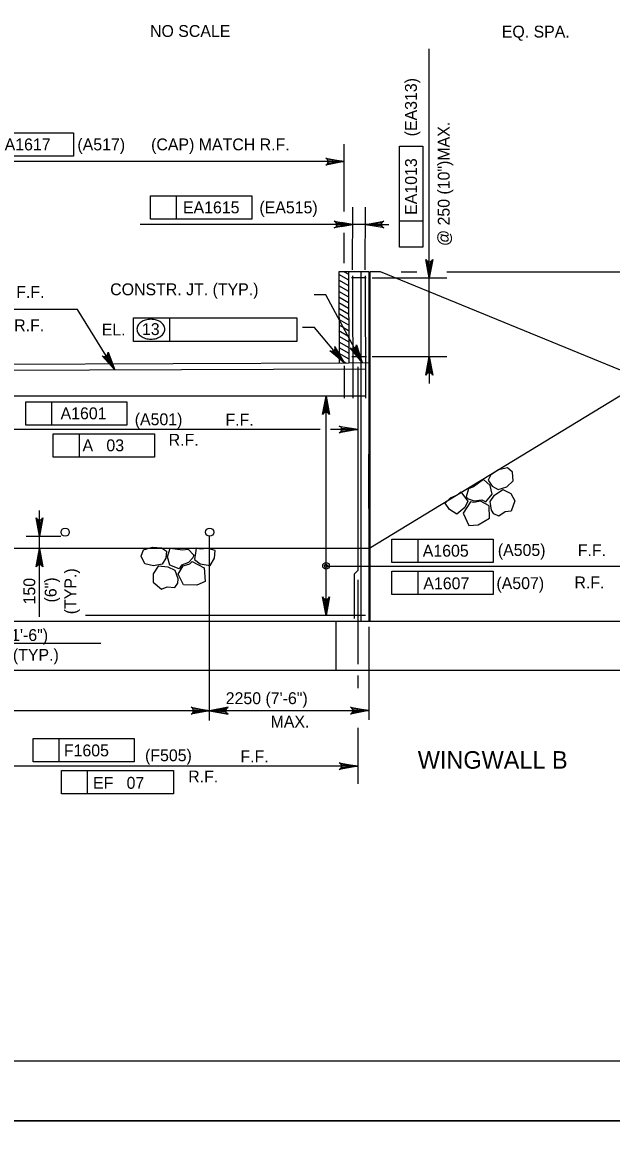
# Model space of a CAD drawing. Extents: x 638340 to 640241, y 295465 to 298435.
# Drawn here: x 638812.7 to 638961.4, y 297834 to 298118.7 of the extents above; entities that cross this region are included whole.
import ezdxf

# ---------------------------------------------------------------- set-up
doc = ezdxf.new("R2010")
doc.units = 0
for name, color, linetype in [('10', 7, 'Continuous'), ('2', 7, 'Continuous'), ('3', 7, 'Continuous'), ('4', 7, 'Continuous'), ('5', 7, 'Continuous'), ('PLT-BNDY', 7, 'Continuous')]:
    doc.layers.add(name, color=color, linetype=linetype)

# ---------------------------------------------------------------- blocks, each defined once
blk = doc.blocks.new('ROCK')
at = {"layer": '4'}
for points in [[(2.36725, 1.088), (2.2065, 0.82625), (2.378625, 0.506625), (2.66975, 0.3095), (3.128875, 0.403375), (3.48475, 0.6775), (3.4915, 1.123375), (3.25625, 1.36725), (2.783625, 1.308375)], [(1.10175, -0.02725), (1.4015, -0.159125), (1.78825, -0.148875), (1.980875, -0.266), (2.343375, 0.09475), (2.27875, 0.5505), (1.969375, 0.883), (1.4225, 0.553625), (1.152875, 0.479), (1.0105, 0.082)], [(0.74675, 0.359875), (0.882, 0.16), (1.072875, -0.144), (0.892, -0.457375), (0.448125, -0.758625), (0.1, -0.49325), (-0.095, -0.146375), (0.202875, 0.1025), (0.579125, 0.219875)], [(2.231375, -0.71725), (2.2025, -0.266375), (2.45475, 0.037125), (2.9085, 0.28875), (3.2995, 0.047625), (3.46875, -0.344), (3.231625, -0.855), (2.92, -0.860375), (2.5765, -1.054625), (2.340375, -0.904375)], [(1.2085, -0.192875), (0.778375, -0.737625), (1.008375, -1.391375), (1.48725, -1.396875), (2.09825, -1.106625), (2.133375, -0.486375), (1.723125, -0.203375), (1.37425, -0.239875)]]:
    blk.add_lwpolyline(points, close=True, dxfattribs=at)

msp = doc.modelspace()

# ---------------------------------------------------------------- linework, layer by layer
at = {"layer": '10'}
for p, q in [((638892.51, 298055.19), (638894.99, 298053.76)), ((638892.52, 298053.77), (638894.99, 298052.33)), ((638892.55, 298055.78), (638892.62, 298032.82)), ((638900.19, 298055.78), (638892.55, 298055.78)), ((638893.95, 298055.78), (638894.98, 298055.18)), ((638895.03, 298055.78), (638895.09, 298032.83)), ((638898.1, 298055.78), (638898.17, 297967.5)), ((638900.19, 298055.78), (638900.19, 297967.5)), ((638900.42, 298055.78), (638900.42, 297967.5)), ((638903.08, 298055.78), (638900.42, 298055.78)), ((638967.01, 298029.64), (638903.08, 298055.78)), ((638892.52, 298052.34), (638895, 298050.91)), ((638892.53, 298050.92), (638895.01, 298049.48)), ((638892.54, 298049.49), (638895.02, 298048.06)), ((638892.54, 298048.07), (638895.02, 298046.63)), ((638892.55, 298046.64), (638895.03, 298045.21)), ((638892.56, 298045.22), (638895.04, 298043.78)), ((638892.57, 298043.79), (638892.63, 298043.76)), ((638892.57, 298042.37), (638893.72, 298041.7)), ((638892.63, 298043.76), (638895.04, 298042.36)), ((638892.58, 298040.94), (638894.81, 298039.65)), ((638892.59, 298039.52), (638895.07, 298038.09)), ((638893.72, 298041.7), (638895.05, 298040.94)), ((638894.81, 298039.65), (638895.06, 298039.51)), ((638892.59, 298038.09), (638895.07, 298036.66)), ((638892.6, 298036.67), (638895.08, 298035.24)), ((638892.61, 298035.24), (638895.09, 298033.81)), ((638892.62, 298033.82), (638894.33, 298032.83)), ((638678.04, 298031.91), (638895.09, 298032.83)), ((638895.09, 298032.83), (638900.31, 298032.86)), ((638900.19, 297985.96), (638967.01, 298026.56)), ((638896.73, 297985.96), (638687.36, 297985.96)), ((638900.31, 297985.96), (638896.73, 297985.96)), ((638821.97, 297967.5), (638765.75, 297967.5)), ((638970.09, 297967.5), (638821.97, 297967.5)), ((638891.83, 297967.5), (638891.83, 297955.2)), ((638588.85, 297955.2), (638970.09, 297955.2))]:
    msp.add_line(p, q, dxfattribs=at)
at = {"layer": '2'}
msp.add_line((639261.46, 297856.46), (638475.46, 297856.46), dxfattribs=at)
at = {"layer": '3'}
for p, q in [((638915.41, 298054.24), (638915.41, 298112.07)), ((638800.02, 298090.86), (638825.55, 298090.86)), ((638825.55, 298090.86), (638825.55, 298084.95)), ((638893.94, 298071.03), (638893.94, 298088.03)), ((638825.55, 298084.95), (638800.02, 298084.95)), ((638907.88, 298061.98), (638907.88, 298087.52)), ((638907.88, 298087.52), (638913.79, 298087.52)), ((638913.79, 298087.52), (638913.79, 298061.98)), ((638893.94, 298083.6), (638788.91, 298083.6)), ((638845.03, 298074.96), (638870.57, 298074.96)), ((638845.03, 298069.05), (638845.03, 298074.96)), ((638851.63, 298069.05), (638851.63, 298074.96)), ((638870.57, 298074.96), (638870.57, 298069.05)), ((638896.05, 298056.29), (638896.12, 298072.14)), ((638899.22, 298056.29), (638899.28, 298072.14)), ((638872.14, 298067.71), (638842.45, 298067.71)), ((638870.57, 298069.05), (638845.03, 298069.05)), ((638896.1, 298067.71), (638865.48, 298067.71)), ((638899.28, 298067.71), (638896.12, 298067.71)), ((638899.27, 298067.71), (638905.19, 298067.71)), ((638913.79, 298068.58), (638907.88, 298068.58)), ((638893.94, 298057.94), (638893.94, 298065.59)), ((638913.79, 298061.98), (638907.88, 298061.98)), ((638915.41, 298057.19), (638915.41, 298060.15)), ((638900.96, 298054.24), (638919.84, 298054.24)), ((638908.34, 298055.78), (638912.28, 298055.78)), ((638915.41, 298033.44), (638915.41, 298054.24)), ((638919.82, 298055.78), (639052, 298055.78)), ((638889.31, 298049.98), (638886.36, 298049.98)), ((638898.44, 298032.85), (638889.31, 298049.98)), ((638826.56, 298046.29), (638761.27, 298046.29)), ((638836.02, 298031.05), (638826.56, 298046.29)), ((638840.74, 298044.12), (638849.92, 298044.12)), ((638840.74, 298038.22), (638840.74, 298044.12)), ((638849.92, 298038.22), (638849.92, 298044.12)), ((638849.92, 298044.12), (638881.95, 298044.12)), ((638881.95, 298044.12), (638881.95, 298038.22)), ((638886.4, 298041.76), (638883.44, 298041.76)), ((638893.95, 298032.83), (638886.4, 298041.76)), ((638881.95, 298038.22), (638840.74, 298038.22)), ((638900.96, 298034.38), (638919.84, 298034.38)), ((638915.41, 298033.44), (638915.41, 298027.54)), ((638813.55, 298022.97), (638839.09, 298022.97)), ((638813.55, 298017.07), (638813.55, 298022.97)), ((638820.15, 298017.07), (638820.15, 298022.97)), ((638839.09, 298022.97), (638839.09, 298017.07)), ((638889.34, 297995.69), (638889.34, 298024.41)), ((638839.09, 298017.07), (638813.55, 298017.07)), ((638887.84, 298015.97), (638788.09, 298015.97)), ((638820.48, 298008.99), (638820.48, 298014.89)), ((638820.48, 298014.89), (638846.02, 298014.89)), ((638827.07, 298008.99), (638827.07, 298014.89)), ((638846.02, 298014.89), (638846.02, 298008.99)), ((638897.35, 298015.97), (638890.5, 298015.97)), ((638846.02, 298008.99), (638820.48, 298008.99)), ((638900.19, 297996.03), (638900.19, 298009.71)), ((638889.34, 297969.04), (638889.34, 297997.53)), ((638816.99, 297968.71), (638816.99, 297995.51)), ((638813.61, 297989.03), (638822.35, 297989.03)), ((638905.99, 297988.28), (638931.53, 297988.28)), ((638905.99, 297982.37), (638905.99, 297988.28)), ((638912.58, 297982.37), (638912.58, 297988.28)), ((638931.53, 297988.28), (638931.53, 297982.37)), ((638931.53, 297982.37), (638905.99, 297982.37)), ((638889.34, 297981.5), (638964.55, 297981.5)), ((638905.99, 297974.3), (638905.99, 297980.2)), ((638905.99, 297980.2), (638931.53, 297980.2)), ((638912.58, 297974.3), (638912.58, 297980.2)), ((638931.53, 297980.2), (638931.53, 297974.3)), ((638931.53, 297974.3), (638905.99, 297974.3)), ((638900.19, 297966.19), (638900.19, 297942.71)), ((638832.49, 297961.96), (638786.56, 297961.96)), ((638897.35, 297953.82), (638897.35, 297950.68)), ((638900.19, 297944.96), (638618.99, 297944.96)), ((638897.35, 297940.64), (638897.35, 297926.54)), ((638815.39, 297932.06), (638815.39, 297937.97)), ((638815.39, 297937.97), (638840.93, 297937.97)), ((638821.98, 297932.06), (638821.98, 297937.97)), ((638840.93, 297937.97), (638840.93, 297932.06)), ((638840.93, 297932.06), (638815.39, 297932.06)), ((638897.35, 297930.97), (638788.09, 297930.97)), ((638822.54, 297929.89), (638850.82, 297929.89)), ((638822.54, 297923.98), (638822.54, 297929.89)), ((638829.14, 297923.98), (638829.14, 297929.89)), ((638850.82, 297929.89), (638850.82, 297923.98)), ((638850.82, 297923.98), (638822.54, 297923.98))]:
    msp.add_line(p, q, dxfattribs=at)
for points in [[(638893.94, 298083.6), (638889.28, 298082.73), (638889.64, 298082.98), (638889.82, 298083.29), (638889.88, 298083.6), (638889.82, 298083.91), (638889.64, 298084.23), (638889.28, 298084.48), (638893.94, 298083.6), (638889.64, 298084.23), (638889.82, 298083.91), (638893.94, 298083.6), (638889.88, 298083.6), (638889.82, 298083.29), (638893.94, 298083.6), (638889.64, 298082.98)], [(638896.1, 298067.71), (638891.44, 298066.84), (638891.8, 298067.09), (638891.98, 298067.4), (638892.04, 298067.71), (638891.98, 298068.03), (638891.8, 298068.34), (638891.44, 298068.59), (638896.1, 298067.71), (638891.8, 298068.34), (638891.98, 298068.03), (638896.1, 298067.71), (638892.04, 298067.71), (638891.98, 298067.4), (638896.1, 298067.71), (638891.8, 298067.09)], [(638899.27, 298067.71), (638903.93, 298068.59), (638903.57, 298068.34), (638903.38, 298068.03), (638903.33, 298067.71), (638903.38, 298067.4), (638903.57, 298067.09), (638903.93, 298066.84), (638899.27, 298067.71), (638903.57, 298067.09), (638903.38, 298067.4), (638899.27, 298067.71), (638903.33, 298067.71), (638903.38, 298068.03), (638899.27, 298067.71), (638903.57, 298068.34)], [(638915.41, 298054.24), (638914.54, 298058.9), (638914.79, 298058.54), (638915.1, 298058.36), (638915.41, 298058.31), (638915.73, 298058.36), (638916.04, 298058.54), (638916.29, 298058.9), (638915.41, 298054.24), (638916.04, 298058.54), (638915.73, 298058.36), (638915.41, 298054.24), (638915.41, 298058.31), (638915.1, 298058.36), (638915.41, 298054.24), (638914.79, 298058.54)], [(638893.95, 298032.83), (638890.27, 298035.82), (638890.69, 298035.71), (638891.05, 298035.77), (638891.33, 298035.93), (638891.53, 298036.17), (638891.65, 298036.52), (638891.61, 298036.95), (638893.95, 298032.83), (638891.65, 298036.52), (638891.53, 298036.17), (638893.95, 298032.83), (638891.33, 298035.93), (638891.05, 298035.77), (638893.95, 298032.83), (638890.69, 298035.71)], [(638898.44, 298032.85), (638895.47, 298036.55), (638895.86, 298036.35), (638896.23, 298036.33), (638896.53, 298036.43), (638896.78, 298036.63), (638896.97, 298036.94), (638897.02, 298037.37), (638898.44, 298032.85), (638896.97, 298036.94), (638896.78, 298036.63), (638898.44, 298032.85), (638896.53, 298036.43), (638896.23, 298036.33), (638898.44, 298032.85), (638895.86, 298036.35)], [(638836.02, 298031.05), (638832.82, 298034.54), (638833.22, 298034.37), (638833.59, 298034.38), (638833.88, 298034.5), (638834.12, 298034.71), (638834.28, 298035.03), (638834.31, 298035.47), (638836.02, 298031.05), (638834.28, 298035.03), (638834.12, 298034.71), (638836.02, 298031.05), (638833.88, 298034.5), (638833.59, 298034.38), (638836.02, 298031.05), (638833.22, 298034.37)], [(638915.41, 298034.38), (638916.29, 298029.71), (638916.04, 298030.07), (638915.73, 298030.26), (638915.41, 298030.31), (638915.1, 298030.26), (638914.79, 298030.07), (638914.54, 298029.71), (638915.41, 298034.38), (638914.79, 298030.07), (638915.1, 298030.26), (638915.41, 298034.38), (638915.41, 298030.31), (638915.73, 298030.26), (638915.41, 298034.38), (638916.04, 298030.07)], [(638889.34, 298024.41), (638890.21, 298019.75), (638889.96, 298020.1), (638889.65, 298020.29), (638889.34, 298020.34), (638889.02, 298020.29), (638888.71, 298020.1), (638888.46, 298019.75), (638889.34, 298024.41), (638888.71, 298020.1), (638889.02, 298020.29), (638889.34, 298024.41), (638889.34, 298020.34), (638889.65, 298020.29), (638889.34, 298024.41), (638889.96, 298020.1)], [(638897.35, 298015.97), (638892.69, 298015.1), (638893.05, 298015.35), (638893.24, 298015.66), (638893.29, 298015.97), (638893.24, 298016.29), (638893.05, 298016.6), (638892.69, 298016.85), (638897.35, 298015.97), (638893.05, 298016.6), (638893.24, 298016.29), (638897.35, 298015.97), (638893.29, 298015.97), (638893.24, 298015.66), (638897.35, 298015.97), (638893.05, 298015.35)], [(638816.99, 297989.04), (638816.12, 297993.7), (638816.37, 297993.34), (638816.68, 297993.15), (638816.99, 297993.1), (638817.31, 297993.15), (638817.62, 297993.34), (638817.87, 297993.7), (638816.99, 297989.04), (638817.62, 297993.34), (638817.31, 297993.15), (638816.99, 297989.04), (638816.99, 297993.1), (638816.68, 297993.15), (638816.99, 297989.04), (638816.37, 297993.34)], [(638816.99, 297985.96), (638817.87, 297981.3), (638817.62, 297981.65), (638817.31, 297981.84), (638816.99, 297981.89), (638816.68, 297981.84), (638816.37, 297981.65), (638816.12, 297981.3), (638816.99, 297985.96), (638816.37, 297981.65), (638816.68, 297981.84), (638816.99, 297985.96), (638816.99, 297981.89), (638817.31, 297981.84), (638816.99, 297985.96), (638817.62, 297981.65)], [(638889.34, 297969.04), (638888.46, 297973.7), (638888.71, 297973.34), (638889.02, 297973.16), (638889.34, 297973.1), (638889.65, 297973.16), (638889.96, 297973.34), (638890.21, 297973.7), (638889.34, 297969.04), (638889.96, 297973.34), (638889.65, 297973.16), (638889.34, 297969.04), (638889.34, 297973.1), (638889.02, 297973.16), (638889.34, 297969.04), (638888.71, 297973.34)], [(638897.35, 297930.97), (638892.69, 297930.1), (638893.05, 297930.35), (638893.24, 297930.66), (638893.29, 297930.97), (638893.24, 297931.28), (638893.05, 297931.6), (638892.69, 297931.85), (638897.35, 297930.97), (638893.05, 297931.6), (638893.24, 297931.28), (638897.35, 297930.97), (638893.29, 297930.97), (638893.24, 297930.66), (638897.35, 297930.97), (638893.05, 297930.35)]]:
    msp.add_lwpolyline(points, dxfattribs=at)
for points in [[(638893.17, 298068.21), (638893.17, 298067.22), (638896.12, 298067.71)], [(638902.24, 298068.21), (638902.24, 298067.22), (638899.28, 298067.71)], [(638914.92, 298057.19), (638915.91, 298057.19), (638915.41, 298054.24)], [(638834.03, 298033.32), (638834.87, 298033.84), (638836.01, 298031.07)], [(638891.67, 298034.77), (638892.42, 298035.4), (638893.95, 298032.83)], [(638896.61, 298035.22), (638897.48, 298035.69), (638898.44, 298032.85)], [(638889.83, 298021.45), (638888.84, 298021.45), (638889.34, 298024.41)], [(638817.49, 297983), (638816.5, 297983), (638816.99, 297985.96)], [(638889.83, 297971.99), (638888.84, 297971.99), (638889.34, 297969.04)]]:
    msp.add_lwpolyline(points, close=True, dxfattribs=at)
for centre, radius in [((638823.47, 297990.06), 1.03), ((638859.96, 297990.06), 1.03), ((638889.34, 297981.53), 0.833), ((638889.34, 297981.53), 0.417)]:
    msp.add_circle(centre, radius, dxfattribs=at)
for centre, radius, start, end in [((638843.44, 298041.28), 1.83, 149.9767, 180), ((638844.25, 298040.81), 2.76, 125.6316, 149.9767), ((638844.78, 298040.08), 3.66, 106.5358, 125.6316), ((638845.12, 298038.92), 4.87, 90, 106.5358), ((638845.12, 298038.92), 4.87, 73.4642, 90), ((638845.47, 298040.08), 3.66, 54.3684, 73.4642), ((638845.99, 298040.81), 2.76, 30.0233, 54.3684), ((638846.8, 298041.28), 1.83, 0, 30.0233), ((638843.44, 298041.28), 1.83, 180, 210.0233), ((638844.25, 298041.74), 2.76, 210.0233, 234.3684), ((638844.78, 298042.48), 3.66, 234.3684, 253.4642), ((638845.47, 298042.48), 3.66, 286.5358, 305.6316), ((638845.99, 298041.74), 2.76, 305.6316, 329.9767), ((638846.8, 298041.28), 1.83, 329.9767, 0), ((638845.12, 298043.64), 4.87, 253.4642, 270), ((638845.12, 298043.64), 4.87, 270, 286.5358)]:
    msp.add_arc(centre, radius, start, end, dxfattribs=at)
at = {"layer": '4'}
for points in [[(638859.96, 297944.96), (638855.3, 297944.09), (638855.66, 297944.33), (638855.84, 297944.65), (638855.9, 297944.96), (638855.84, 297945.27), (638855.66, 297945.58), (638855.3, 297945.83), (638859.96, 297944.96), (638855.66, 297945.58), (638855.84, 297945.27), (638859.96, 297944.96), (638855.9, 297944.96), (638855.84, 297944.65), (638859.96, 297944.96), (638855.66, 297944.33)], [(638859.96, 297944.96), (638864.62, 297944.09), (638864.26, 297944.33), (638864.08, 297944.65), (638864.02, 297944.96), (638864.08, 297945.27), (638864.26, 297945.58), (638864.62, 297945.83), (638859.96, 297944.96), (638864.26, 297945.58), (638864.08, 297945.27), (638859.96, 297944.96), (638864.02, 297944.96), (638864.08, 297944.65), (638859.96, 297944.96), (638864.26, 297944.33)], [(638900.19, 297944.99), (638895.53, 297944.12), (638895.89, 297944.37), (638896.08, 297944.68), (638896.13, 297944.99), (638896.08, 297945.3), (638895.89, 297945.62), (638895.53, 297945.86), (638900.19, 297944.99), (638895.89, 297945.62), (638896.08, 297945.3), (638900.19, 297944.99), (638896.13, 297944.99), (638896.08, 297944.68), (638900.19, 297944.99), (638895.89, 297944.37)]]:
    msp.add_lwpolyline(points, dxfattribs=at)
at = {"layer": '5'}
for p, q in [((638899.48, 298054.24), (638895.8, 298054.24)), ((638896.05, 298054.76), (638896.12, 298023.89)), ((638899.22, 298054.76), (638899.28, 298023.89)), ((638895.86, 298034.38), (638899.54, 298034.38)), ((638788.53, 298030.84), (638899.28, 298031.31)), ((638893.96, 298032.03), (638893.94, 298023.89)), ((638897.35, 298031.82), (638897.35, 297980.37)), ((638899.28, 298024.41), (638788.63, 298024.41)), ((638859.96, 297942.53), (638859.96, 297989.03)), ((638897.35, 297980.37), (638896.42, 297979.44)), ((638896.42, 297979.44), (638896.42, 297968.24)), ((638897.35, 297978.05), (638897.35, 297956.74)), ((638899.28, 297969.04), (638828.65, 297969.04))]:
    msp.add_line(p, q, dxfattribs=at)
at = {"layer": 'PLT-BNDY'}
for points in [[(638435.46, 298435.46), (639276.46, 298435.46), (639276.46, 297841.46), (638435.46, 297841.46)], [(638435.46, 297841.46), (639276.46, 297841.46), (639276.46, 297247.46), (638435.46, 297247.46)]]:
    msp.add_lwpolyline(points, close=True, dxfattribs=at)

# ---------------------------------------------------------------- block references
at = {"layer": '3'}
for p, xscale, yscale, rotation in [((638919.84, 297998.11), 4.921475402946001, 4.921475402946, 5.152771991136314), ((638860.64, 297985.9), 4.921475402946, -4.921475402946, -156.2166383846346)]:
    msp.add_blockref('ROCK', p, dxfattribs=dict(at, xscale=xscale, yscale=yscale, rotation=rotation))

# ---------------------------------------------------------------- texts
for s, height, p in [('NO SCALE', 3, (638844.9, 298115.07)), ('EQ. SPA.', 3, (638933.72, 298114.92)), ('A1617', 3, (638808.2, 298086.44)), ('(A517)', 3, (638826.57, 298086.44)), ('(CAP) MATCH R.F.', 3.0001, (638845.18, 298086.44)), ('EA1615', 3, (638853.22, 298070.54)), ('(EA515)', 3, (638872.52, 298070.54)), ('F.F.', 3, (638811.13, 298049.19)), ('CONSTR. JT. (TYP.)', 3.0001, (638834.85, 298049.86)), ('R.F.', 3, (638810.61, 298040.76)), ('EL.', 3, (638832.72, 298039.7)), ('13', 3, (638842.87, 298039.81)), ('A1601', 3, (638822.32, 298018.55)), ('(A501)', 3, (638841.04, 298017.04)), ('F.F.', 3, (638863.96, 298016.93)), ('R.F.', 3, (638849.62, 298011.87)), ('A   03', 3, (638827.87, 298010.47)), ('A1605', 3, (638913.77, 297983.86)), ('(A505)', 3, (638932.72, 297984.04)), ('F.F.', 3, (638952.92, 297984)), ('A1607', 3, (638913.92, 297975.63)), ('(A507)', 3, (638932.37, 297975.68)), ('R.F.', 3, (638952.06, 297975.86)), ('450 (1\'-6")', 3.0001, (638800.7, 297962.57)), ('MIN. (TYP.)', 3.0001, (638800.7, 297957.57)), ('2250 (7\'-6")', 3.0001, (638864.02, 297946.63)), ('MAX.', 3, (638875.34, 297940.72)), ('F1605', 3, (638823.16, 297933.45)), ('(F505)', 3, (638843.65, 297932.22)), ('F.F.', 3, (638867.73, 297931.93)), ('WINGWALL B', 4.429, (638912.51, 297930.33)), ('EF   07', 3, (638830.52, 297925.26)), ('R.F.', 3, (638854.55, 297926.87))]:
    msp.add_text(s, height=height, dxfattribs=at).set_placement(p)
for s, height, p in [('(EA313)', 3, (638912.28, 298089.98)), ('@ 250 (10")MAX.', 3.0001, (638920.56, 298062.29)), ('EA1013', 3, (638912.3, 298070.16)), ('(TYP.)', 3, (638826.31, 297969.33)), ('150', 3, (638815.93, 297971.8)), ('(6")', 3, (638821.31, 297972.3))]:
    msp.add_text(s, height=height, rotation=90, dxfattribs=at).set_placement(p)

doc.saveas('drawing.dxf')
